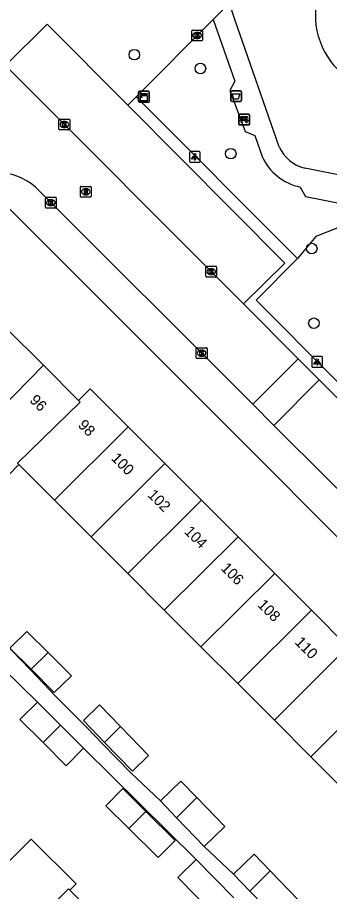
# Model space of a CAD drawing. Extents: x 159961 to 160856, y 382704 to 383353.
# Drawn here: x 160252.4 to 160281.3, y 383169.2 to 383250.2 of the extents above; entities that cross this region are included whole.
import ezdxf

# ---------------------------------------------------------------- set-up
doc = ezdxf.new("R2010")
doc.units = 0
for name, color, linetype in [('IMGEO_Afvalbak', 7, 'Continuous'), ('IMGEO_Bank', 7, 'Continuous'), ('IMGEO_Boom', 7, 'Continuous'), ('IMGEO_Groenvoorziening', 7, 'Continuous'), ('IMGEO_Kast', 7, 'Continuous'), ('IMGEO_Kolk', 7, 'Continuous'), ('IMGEO_Lichtpunt', 7, 'Continuous'), ('IMGEO_Pand', 7, 'Continuous'), ('IMGEO_Pand_nummerreeks', 7, 'Continuous'), ('IMGEO_Rijbaan_lokaal_open', 7, 'Continuous'), ('IMGEO_Rioolput', 7, 'Continuous'), ('IMGEO_Voetpad_halfverhard', 7, 'Continuous'), ('IMGEO_Voetpad_open', 7, 'Continuous')]:
    doc.layers.add(name, color=color, linetype=linetype)

msp = doc.modelspace()

# ---------------------------------------------------------------- linework, layer by layer
at = {"layer": 'IMGEO_Afvalbak'}
for p, q in [((160272.143, 383242.478), (160272.143, 383243.278)), ((160272.143, 383243.278), (160272.143, 383242.478)), ((160272.243, 383243.378), (160273.033, 383243.378)), ((160273.033, 383243.378), (160272.243, 383243.378)), ((160273.133, 383243.278), (160273.133, 383242.478)), ((160273.133, 383242.478), (160273.133, 383243.278)), ((160273.033, 383242.378), (160272.243, 383242.378)), ((160272.243, 383242.378), (160273.033, 383242.378))]:
    msp.add_line(p, q, dxfattribs=at)
msp.add_lwpolyline([(160272.286, 383243.092), (160272.99, 383243.092), (160272.841, 383242.622), (160272.435, 383242.622), (160272.286, 383243.092)], dxfattribs=at)
for centre, start, end in [((160272.243, 383243.278), 90, 180), ((160272.243, 383243.278), 90, 180), ((160273.033, 383243.278), 0, 90), ((160273.033, 383243.278), 360, 90), ((160272.243, 383242.478), 180, 270), ((160272.243, 383242.478), 180, 270), ((160273.033, 383242.478), 270, 0), ((160273.033, 383242.478), 270, 0)]:
    msp.add_arc(centre, 0.1, start, end, dxfattribs=at)
at = {"layer": 'IMGEO_Bank'}
for p, q in [((160272.884, 383240.291), (160272.884, 383241.132)), ((160272.884, 383241.132), (160272.884, 383240.291)), ((160272.959, 383241.216), (160273.8, 383241.216)), ((160273.8, 383241.216), (160272.959, 383241.216)), ((160273.581, 383240.614), (160273.188, 383240.614)), ((160273.193, 383240.722), (160273.193, 383240.828)), ((160273.237, 383240.828), (160273.237, 383240.722)), ((160273.525, 383240.834), (160273.243, 383240.834)), ((160273.243, 383240.716), (160273.525, 383240.716)), ((160273.531, 383240.722), (160273.531, 383240.828)), ((160273.575, 383240.828), (160273.575, 383240.722)), ((160273.884, 383241.141), (160273.884, 383240.3)), ((160273.884, 383240.3), (160273.884, 383241.141)), ((160273.809, 383240.216), (160272.968, 383240.216)), ((160272.968, 383240.216), (160273.809, 383240.216))]:
    msp.add_line(p, q, dxfattribs=at)
for points in [[(160273.131, 383240.614), (160272.989, 383240.614), (160273.101, 383240.716), (160273.187, 383240.716)], [(160273.187, 383240.834), (160273.101, 383240.834), (160273.101, 383240.995), (160273.664, 383240.995), (160273.664, 383240.834), (160273.581, 383240.834)], [(160273.181, 383240.607), (160273.181, 383240.4), (160273.138, 383240.4), (160273.138, 383240.607)], [(160273.581, 383240.716), (160273.664, 383240.716), (160273.776, 383240.614), (160273.637, 383240.614)], [(160273.631, 383240.607), (160273.631, 383240.4), (160273.587, 383240.4), (160273.587, 383240.607)]]:
    msp.add_lwpolyline(points, dxfattribs=at)
for centre, radius, start, end in [((160272.962, 383241.138), 0.0779, 92.4484, 184.28452), ((160272.962, 383241.138), 0.0779, 92.4484, 184.28452), ((160273.131, 383240.607), 0.00671, 2.89567, 87.10433), ((160273.188, 383240.607), 0.00671, 92.89567, 177.10433), ((160273.186, 383240.827), 0.00671, 2.89567, 87.10433), ((160273.186, 383240.723), 0.00671, 272.89567, 357.10433), ((160273.243, 383240.827), 0.00671, 92.89567, 177.10433), ((160273.243, 383240.723), 0.00671, 182.89567, 267.10433), ((160273.525, 383240.827), 0.00671, 2.89567, 87.10433), ((160273.525, 383240.723), 0.00671, 272.89567, 357.10433), ((160273.582, 383240.827), 0.00671, 92.89567, 177.10433), ((160273.582, 383240.723), 0.00671, 182.89567, 267.10433), ((160273.58, 383240.607), 0.00671, 2.89567, 87.10433), ((160273.637, 383240.607), 0.00671, 92.89567, 177.10433), ((160273.806, 383241.138), 0.0779, 2.4484, 94.28452), ((160273.806, 383241.138), 0.0779, 2.4484, 94.28452), ((160272.962, 383240.294), 0.0779, 182.4484, 274.28452), ((160272.962, 383240.294), 0.0779, 182.4484, 274.28452), ((160273.806, 383240.294), 0.0779, 272.4484, 4.28452), ((160273.806, 383240.294), 0.0779, 272.4484, 4.28452)]:
    msp.add_arc(centre, radius, start, end, dxfattribs=at)
at = {"layer": 'IMGEO_Boom'}
for centre in [(160263.203, 383246.727), (160269.328, 383245.448), (160272.145, 383237.557), (160279.654, 383228.768), (160279.85, 383221.854)]:
    msp.add_circle(centre, 0.489, dxfattribs=at)
at = {"layer": 'IMGEO_Groenvoorziening'}
msp.add_lwpolyline([(160285.997, 383232.224), (160280.025, 383229.888), (160278.328, 383227.84)], dxfattribs=at)
for centre, radius, start, end in [((160287.131, 383250.392), 7.145, 147.27915, 183.14491), ((160287.123, 383250.395), 7.137, 183.16921, 316.8877)]:
    msp.add_arc(centre, radius, start, end, dxfattribs=at)
at = {"layer": 'IMGEO_Kast'}
for p, q in [((160263.593, 383242.41), (160263.593, 383243.251)), ((160263.593, 383243.251), (160263.593, 383242.41)), ((160263.668, 383243.335), (160264.509, 383243.335)), ((160264.509, 383243.335), (160263.668, 383243.335)), ((160264.593, 383243.26), (160264.593, 383242.419)), ((160264.593, 383242.419), (160264.593, 383243.26)), ((160264.518, 383242.335), (160263.677, 383242.335)), ((160263.677, 383242.335), (160264.518, 383242.335))]:
    msp.add_line(p, q, dxfattribs=at)
for points in [[(160263.788, 383243.125), (160264.388, 383243.125), (160264.388, 383243.04), (160263.788, 383243.04), (160263.788, 383243.125)], [(160263.788, 383242.95), (160264.388, 383242.95), (160264.388, 383242.461), (160263.788, 383242.461), (160263.788, 383242.95)]]:
    msp.add_lwpolyline(points, dxfattribs=at)
msp.add_circle((160263.872, 383242.799), 0.0377, dxfattribs=at)
for centre, start, end in [((160263.671, 383243.257), 92.4484, 184.28452), ((160263.671, 383243.257), 92.4484, 184.28452), ((160264.515, 383243.257), 2.4484, 94.28452), ((160264.515, 383243.257), 2.4484, 94.28452), ((160263.671, 383242.413), 182.4484, 274.28452), ((160263.671, 383242.413), 182.4484, 274.28452), ((160264.515, 383242.413), 272.4484, 4.28452), ((160264.515, 383242.413), 272.4484, 4.28452)]:
    msp.add_arc(centre, 0.0779, start, end, dxfattribs=at)
at = {"layer": 'IMGEO_Kolk'}
for p, q in [((160268.527, 383248.082), (160268.527, 383248.934)), ((160268.602, 383249.008), (160269.454, 383249.008)), ((160269.015, 383248.788), (160269.04, 383248.788)), ((160269.528, 383248.934), (160269.528, 383248.082)), ((160269.454, 383248.008), (160268.602, 383248.008)), ((160269.038, 383248.228), (160269.013, 383248.228)), ((160256.215, 383239.835), (160256.215, 383240.687)), ((160256.29, 383240.761), (160257.142, 383240.761)), ((160256.703, 383240.541), (160256.728, 383240.541)), ((160257.216, 383240.687), (160257.216, 383239.835)), ((160257.142, 383239.761), (160256.29, 383239.761)), ((160256.726, 383239.981), (160256.701, 383239.981)), ((160254.962, 383232.6), (160254.962, 383233.452)), ((160255.037, 383233.526), (160255.889, 383233.526)), ((160255.45, 383233.306), (160255.475, 383233.306)), ((160255.963, 383233.452), (160255.963, 383232.6)), ((160255.889, 383232.526), (160255.037, 383232.526)), ((160255.473, 383232.746), (160255.448, 383232.746)), ((160269.831, 383226.199), (160269.831, 383227.051)), ((160269.906, 383227.125), (160270.758, 383227.125)), ((160270.319, 383226.905), (160270.344, 383226.905)), ((160270.832, 383227.051), (160270.832, 383226.199)), ((160270.758, 383226.125), (160269.906, 383226.125)), ((160270.342, 383226.345), (160270.317, 383226.345)), ((160268.943, 383218.658), (160268.943, 383219.51)), ((160269.018, 383219.584), (160269.87, 383219.584)), ((160269.944, 383219.51), (160269.944, 383218.658)), ((160269.454, 383218.804), (160269.429, 383218.804)), ((160269.431, 383219.364), (160269.456, 383219.364)), ((160269.87, 383218.584), (160269.018, 383218.584))]:
    msp.add_line(p, q, dxfattribs=at)
for points in [[(160268.527, 383248.082), (160268.527, 383248.934)], [(160268.602, 383249.008), (160269.454, 383249.008)], [(160268.848, 383248.708), (160268.971, 383248.708), (160268.971, 383248.557), (160269.101, 383248.708), (160269.265, 383248.708), (160269.119, 383248.557), (160269.272, 383248.308), (160269.12, 383248.308), (160269.035, 383248.472), (160268.971, 383248.405), (160268.971, 383248.308), (160268.848, 383248.308), (160268.848, 383248.708)], [(160269.528, 383248.934), (160269.528, 383248.082)], [(160269.454, 383248.008), (160268.602, 383248.008)], [(160256.215, 383239.835), (160256.215, 383240.687)], [(160256.29, 383240.761), (160257.142, 383240.761)], [(160257.216, 383240.687), (160257.216, 383239.835)], [(160257.142, 383239.761), (160256.29, 383239.761)], [(160256.536, 383240.461), (160256.659, 383240.461), (160256.659, 383240.31), (160256.789, 383240.461), (160256.953, 383240.461), (160256.807, 383240.31), (160256.96, 383240.061), (160256.808, 383240.061), (160256.723, 383240.225), (160256.659, 383240.158), (160256.659, 383240.061), (160256.536, 383240.061), (160256.536, 383240.461)], [(160254.962, 383232.6), (160254.962, 383233.452)], [(160255.037, 383233.526), (160255.889, 383233.526)], [(160255.283, 383233.226), (160255.406, 383233.226), (160255.406, 383233.075), (160255.536, 383233.226), (160255.7, 383233.226), (160255.554, 383233.075), (160255.707, 383232.826), (160255.555, 383232.826), (160255.47, 383232.99), (160255.406, 383232.923), (160255.406, 383232.826), (160255.283, 383232.826), (160255.283, 383233.226)], [(160255.963, 383233.452), (160255.963, 383232.6)], [(160255.889, 383232.526), (160255.037, 383232.526)], [(160269.831, 383226.199), (160269.831, 383227.051)], [(160269.906, 383227.125), (160270.758, 383227.125)], [(160270.152, 383226.825), (160270.275, 383226.825), (160270.275, 383226.674), (160270.405, 383226.825), (160270.569, 383226.825), (160270.423, 383226.674), (160270.576, 383226.425), (160270.424, 383226.425), (160270.339, 383226.589), (160270.275, 383226.522), (160270.275, 383226.425), (160270.152, 383226.425), (160270.152, 383226.825)], [(160270.832, 383227.051), (160270.832, 383226.199)], [(160270.758, 383226.125), (160269.906, 383226.125)], [(160268.943, 383218.658), (160268.943, 383219.51)], [(160269.018, 383219.584), (160269.87, 383219.584)], [(160269.944, 383219.51), (160269.944, 383218.658)], [(160269.264, 383219.284), (160269.387, 383219.284), (160269.387, 383219.133), (160269.517, 383219.284), (160269.681, 383219.284), (160269.535, 383219.133), (160269.688, 383218.884), (160269.536, 383218.884), (160269.451, 383219.048), (160269.387, 383218.981), (160269.387, 383218.884), (160269.264, 383218.884), (160269.264, 383219.284)], [(160269.87, 383218.584), (160269.018, 383218.584)]]:
    msp.add_lwpolyline(points, dxfattribs=at)
for centre, start, end in [((160268.604, 383248.932), 91.55205, 178.44795), ((160268.604, 383248.932), 91.55205, 178.44795), ((160269.452, 383248.932), 1.55205, 88.44795), ((160269.452, 383248.932), 1.55205, 88.44795), ((160268.604, 383248.084), 181.55205, 268.44795), ((160268.604, 383248.084), 181.55205, 268.44795), ((160269.452, 383248.084), 271.55205, 358.44795), ((160269.452, 383248.084), 271.55205, 358.44795), ((160256.292, 383240.685), 91.55205, 178.44795), ((160256.292, 383240.685), 91.55205, 178.44795), ((160257.14, 383240.685), 1.55205, 88.44795), ((160257.14, 383240.685), 1.55205, 88.44795), ((160256.292, 383239.837), 181.55205, 268.44795), ((160256.292, 383239.837), 181.55205, 268.44795), ((160257.14, 383239.837), 271.55205, 358.44795), ((160257.14, 383239.837), 271.55205, 358.44795), ((160255.039, 383233.45), 91.55205, 178.44795), ((160255.039, 383233.45), 91.55205, 178.44795), ((160255.887, 383233.45), 1.55205, 88.44795), ((160255.887, 383233.45), 1.55205, 88.44795), ((160255.039, 383232.602), 181.55205, 268.44795), ((160255.039, 383232.602), 181.55205, 268.44795), ((160255.887, 383232.602), 271.55205, 358.44795), ((160255.887, 383232.602), 271.55205, 358.44795), ((160269.908, 383227.049), 91.55205, 178.44795), ((160269.908, 383227.049), 91.55205, 178.44795), ((160270.756, 383227.049), 1.55205, 88.44795), ((160270.756, 383227.049), 1.55205, 88.44795), ((160269.908, 383226.201), 181.55205, 268.44795), ((160269.908, 383226.201), 181.55205, 268.44795), ((160270.756, 383226.201), 271.55205, 358.44795), ((160270.756, 383226.201), 271.55205, 358.44795), ((160269.02, 383219.508), 91.55205, 178.44795), ((160269.02, 383219.508), 91.55205, 178.44795), ((160269.868, 383219.508), 1.55205, 88.44795), ((160269.868, 383219.508), 1.55205, 88.44795), ((160269.02, 383218.66), 181.55205, 268.44795), ((160269.02, 383218.66), 181.55205, 268.44795), ((160269.868, 383218.66), 271.55205, 358.44795), ((160269.868, 383218.66), 271.55205, 358.44795)]:
    msp.add_arc(centre, 0.0765, start, end, dxfattribs=at)
for centre, major_axis, ratio, start_param, end_param in [((160269.014, 383248.508), (-0.387, 0.002), 0.722429, 4.712389, 7.853982), ((160269.039, 383248.508), (-0.39, 0.002), 0.717154, 1.570796, 4.712389), ((160256.702, 383240.261), (-0.387, 0.002), 0.722429, 4.712389, 7.853982), ((160256.727, 383240.261), (-0.39, 0.002), 0.717154, 1.570796, 4.712389), ((160255.449, 383233.026), (-0.387, 0.002), 0.722429, 4.712389, 7.853982), ((160255.474, 383233.026), (-0.39, 0.002), 0.717154, 1.570796, 4.712389), ((160270.318, 383226.625), (-0.387, 0.002), 0.722429, 4.712389, 7.853982), ((160270.343, 383226.625), (-0.39, 0.002), 0.717154, 1.570796, 4.712389), ((160269.43, 383219.084), (-0.387, 0.002), 0.722429, 4.712389, 7.853982), ((160269.455, 383219.084), (-0.39, 0.002), 0.717154, 1.570796, 4.712389)]:
    msp.add_ellipse(centre, major_axis=major_axis, ratio=ratio, start_param=start_param, end_param=end_param, dxfattribs=at)
at = {"layer": 'IMGEO_Lichtpunt'}
for p, q in [((160268.311, 383237.674), (160268.311, 383236.867)), ((160268.311, 383237.674), (160268.311, 383236.867)), ((160269.213, 383237.769), (160268.405, 383237.769)), ((160269.213, 383237.769), (160268.405, 383237.769)), ((160269.307, 383236.867), (160269.307, 383237.674)), ((160269.307, 383236.867), (160269.307, 383237.674)), ((160268.405, 383236.773), (160269.213, 383236.773)), ((160268.405, 383236.773), (160269.213, 383236.773)), ((160279.668, 383218.671), (160279.668, 383217.864)), ((160279.668, 383218.671), (160279.668, 383217.864)), ((160280.57, 383218.766), (160279.762, 383218.766)), ((160280.57, 383218.766), (160279.762, 383218.766)), ((160280.664, 383217.864), (160280.664, 383218.671)), ((160280.664, 383217.864), (160280.664, 383218.671)), ((160279.762, 383217.77), (160280.57, 383217.77)), ((160279.762, 383217.77), (160280.57, 383217.77))]:
    msp.add_line(p, q, dxfattribs=at)
for points in [[(160268.685, 383237.338), (160268.724, 383237.31), (160268.536, 383237.048), (160268.498, 383237.075), (160268.685, 383237.338)], [(160268.787, 383237.29), (160268.834, 383237.29), (160268.834, 383236.968), (160268.787, 383236.968), (160268.787, 383237.29)], [(160268.897, 383237.31), (160268.935, 383237.337), (160269.122, 383237.075), (160269.083, 383237.047), (160268.897, 383237.31)], [(160280.042, 383218.335), (160280.081, 383218.307), (160279.893, 383218.045), (160279.855, 383218.072), (160280.042, 383218.335)], [(160280.144, 383218.287), (160280.191, 383218.287), (160280.191, 383217.965), (160280.144, 383217.965), (160280.144, 383218.287)], [(160280.254, 383218.307), (160280.292, 383218.334), (160280.479, 383218.072), (160280.44, 383218.044), (160280.254, 383218.307)]]:
    msp.add_lwpolyline(points, dxfattribs=at)
for centre in [(160268.81, 383237.472), (160280.167, 383218.469)]:
    msp.add_circle(centre, 0.0994, dxfattribs=at)
for centre, start, end in [((160268.405, 383237.674), 90, 180), ((160268.405, 383237.674), 90, 180), ((160269.213, 383237.674), 0, 90), ((160269.213, 383237.674), 0, 90), ((160268.405, 383236.867), 180, 270), ((160268.405, 383236.867), 180, 270), ((160269.213, 383236.867), 270, 0), ((160269.213, 383236.867), 270, 360), ((160279.762, 383218.671), 90, 180), ((160279.762, 383218.671), 90, 180), ((160280.57, 383218.671), 0, 90), ((160280.57, 383218.671), 0, 90), ((160279.762, 383217.864), 180, 270), ((160279.762, 383217.864), 180, 270), ((160280.57, 383217.864), 270, 0), ((160280.57, 383217.864), 270, 360)]:
    msp.add_arc(centre, 0.0946, start, end, dxfattribs=at)
at = {"layer": 'IMGEO_Pand'}
for points in [[(160251.376, 383221.346), (160254.768, 383217.955)], [(160254.768, 383217.955), (160248.073, 383211.16)], [(160254.768, 383217.955), (160258.038, 383214.687)], [(160258.038, 383214.687), (160259.123, 383215.772), (160259.266, 383215.629), (160262.645, 383212.251)], [(160258.038, 383214.687), (160258.171, 383214.555), (160252.385, 383208.879), (160252.505, 383208.759)], [(160255.793, 383205.472), (160262.645, 383212.251)], [(160262.645, 383212.251), (160266.045, 383208.852)], [(160252.505, 383208.759), (160251.49, 383207.744), (160251.36, 383207.874), (160248.073, 383211.16)], [(160255.793, 383205.472), (160252.505, 383208.759)], [(160266.045, 383208.852), (160259.196, 383202.07)], [(160266.045, 383208.852), (160269.431, 383205.467)], [(160259.196, 383202.07), (160255.793, 383205.472)], [(160262.586, 383198.682), (160269.431, 383205.467)], [(160269.431, 383205.467), (160272.824, 383202.075)], [(160262.586, 383198.682), (160259.196, 383202.07)], [(160272.824, 383202.075), (160265.982, 383195.287)], [(160272.824, 383202.075), (160276.219, 383198.683)], [(160265.982, 383195.287), (160262.586, 383198.682)], [(160269.378, 383191.892), (160276.219, 383198.683)], [(160276.219, 383198.683), (160279.626, 383195.277)], [(160269.378, 383191.892), (160265.982, 383195.287)], [(160279.626, 383195.277), (160272.788, 383188.483)], [(160279.626, 383195.277), (160283.011, 383191.893)], [(160255.205, 383191.366), (160253.25, 383193.306), (160251.653, 383191.764), (160253.629, 383189.804)], [(160272.788, 383188.483), (160269.378, 383191.892)], [(160276.184, 383185.088), (160283.011, 383191.893)], [(160255.205, 383191.366), (160253.629, 383189.804)], [(160253.629, 383189.804), (160255.785, 383187.665), (160257.382, 383189.207), (160255.205, 383191.366)], [(160276.184, 383185.088), (160272.788, 383188.483)], [(160279.58, 383181.693), (160286.405, 383188.5)], [(160254.739, 383183.011), (160252.602, 383185.148), (160254.223, 383186.771)], [(160254.223, 383186.771), (160256.361, 383184.634)], [(160261.917, 383184.502), (160259.976, 383186.513), (160258.478, 383185.066), (160260.448, 383183.026)], [(160254.739, 383183.011), (160256.361, 383184.634)], [(160256.361, 383184.634), (160258.499, 383182.497)], [(160279.58, 383181.693), (160276.184, 383185.088)], [(160261.917, 383184.502), (160260.448, 383183.026)], [(160260.448, 383183.026), (160263.024, 383180.358), (160264.522, 383181.804), (160261.917, 383184.502)], [(160258.499, 383182.497), (160256.877, 383180.874), (160254.739, 383183.011)], [(160282.977, 383178.298), (160279.58, 383181.693)], [(160265.615, 383177.606), (160267.528, 383179.453), (160269.001, 383177.928)], [(160262.684, 383175.052), (160260.551, 383177.166), (160262.125, 383178.755), (160264.263, 383176.637)], [(160267.117, 383176.05), (160265.615, 383177.606)], [(160267.117, 383176.05), (160269.001, 383177.928)], [(160269.001, 383177.928), (160271.586, 383175.25), (160269.673, 383173.403)], [(160264.263, 383176.637), (160266.975, 383173.95), (160265.401, 383172.361), (160262.684, 383175.052)], [(160262.684, 383175.052), (160262.729, 383175.097), (160264.263, 383176.637)], [(160269.673, 383173.403), (160267.117, 383176.05)], [(160257.229, 383169.335), (160257.806, 383169.916), (160253.635, 383174.066), (160251.27, 383171.69)], [(160272.408, 383170.816), (160274.321, 383172.663), (160275.799, 383171.132)], [(160270.751, 383166.941), (160267.248, 383170.51), (160268.949, 383172.18)], [(160272.434, 383168.63), (160268.949, 383172.18)], [(160273.917, 383169.253), (160275.799, 383171.132)], [(160275.799, 383171.132), (160278.379, 383168.46), (160276.466, 383166.613)], [(160273.917, 383169.253), (160272.408, 383170.816)], [(160257.229, 383169.335), (160257.106, 383169.457), (160255.319, 383167.661), (160249.611, 383161.924)], [(160259.358, 383163.642), (160261.146, 383165.438), (160257.229, 383169.335)], [(160276.466, 383166.613), (160273.917, 383169.253)]]:
    msp.add_lwpolyline(points, dxfattribs=at)
at = {"layer": 'IMGEO_Rijbaan_lokaal_open'}
for points in [[(160273.314, 383223.64), (160251.269, 383245.72)], [(160274.183, 383214.356), (160254.041, 383234.442)], [(160278.381, 383218.565), (160273.314, 383223.64)], [(160274.183, 383214.356), (160278.381, 383218.565)], [(160278.381, 383218.565), (160280.345, 383216.598)], [(160280.345, 383216.598), (160276.151, 383212.393)], [(160290.422, 383207.847), (160289.751, 383207.177), (160280.345, 383216.598)], [(160276.151, 383212.393), (160274.183, 383214.356)], [(160286.322, 383202.25), (160276.151, 383212.393)]]:
    msp.add_lwpolyline(points, dxfattribs=at)
msp.add_arc((160250.491, 383230.548), 5.269, 47.64658, 89.62446, dxfattribs=at)
at = {"layer": 'IMGEO_Rioolput'}
for p, q in [((160258.203, 383233.603), (160258.203, 383234.455)), ((160258.278, 383234.529), (160259.13, 383234.529)), ((160258.691, 383234.309), (160258.716, 383234.309)), ((160259.204, 383234.455), (160259.204, 383233.603)), ((160259.13, 383233.529), (160258.278, 383233.529)), ((160258.714, 383233.749), (160258.689, 383233.749))]:
    msp.add_line(p, q, dxfattribs=at)
for points in [[(160258.203, 383233.603), (160258.203, 383234.455)], [(160258.278, 383234.529), (160259.13, 383234.529)], [(160258.792, 383234.227), (160258.54, 383234.229), (160258.54, 383233.829)], [(160258.54, 383233.829), (160258.664, 383233.829), (160258.664, 383233.991), (160258.675, 383233.991)], [(160258.718, 383234.148), (160258.664, 383234.148), (160258.664, 383234.067)], [(160258.664, 383234.067), (160258.716, 383234.067)], [(160259.204, 383234.455), (160259.204, 383233.603)], [(160259.13, 383233.529), (160258.278, 383233.529)], [(160258.722, 383233.962), (160258.793, 383233.829), (160258.933, 383233.829), (160258.868, 383233.955)]]:
    msp.add_lwpolyline(points, dxfattribs=at)
for centre, radius, start, end in [((160258.28, 383234.453), 0.0765, 91.55205, 178.44795), ((160258.28, 383234.453), 0.0765, 91.55205, 178.44795), ((160258.674, 383233.938), 0.0533, 26.02933, 88.69889), ((160258.7, 383234.256), 0.19, 274.7715, 282.96867), ((160258.724, 383234.052), 0.0964, 77.00612, 93.18647), ((160258.738, 383234.109), 0.0378, 276.66336, 79.67722), ((160258.791, 383234.117), 0.109, 350.36119, 89.41601), ((160258.789, 383234.117), 0.112, 277.58423, 350.98172), ((160258.773, 383233.902), 0.108, 29.51342, 73.79051), ((160259.128, 383234.453), 0.0765, 1.55205, 88.44795), ((160259.128, 383234.453), 0.0765, 1.55205, 88.44795), ((160258.28, 383233.605), 0.0765, 181.55205, 268.44795), ((160258.28, 383233.605), 0.0765, 181.55205, 268.44795), ((160259.128, 383233.605), 0.0765, 271.55205, 358.44795), ((160259.128, 383233.605), 0.0765, 271.55205, 358.44795)]:
    msp.add_arc(centre, radius, start, end, dxfattribs=at)
for centre, major_axis, ratio, start_param, end_param in [((160258.69, 383234.029), (-0.387, 0.002), 0.722429, 4.712389, 7.853982), ((160258.715, 383234.029), (-0.39, 0.002), 0.717154, 1.570796, 4.712389)]:
    msp.add_ellipse(centre, major_axis=major_axis, ratio=ratio, start_param=start_param, end_param=end_param, dxfattribs=at)
at = {"layer": 'IMGEO_Voetpad_halfverhard'}
for points in [[(160276.634, 383238.204), (160272.512, 383250), (160272.022, 383251.508)], [(160270.515, 383250), (160272.534, 383244.272), (160272.06, 383243.407), (160273.476, 383239.6), (160274.362, 383239.243), (160275.044, 383237.308)], [(160288.17, 383234.406), (160279.001, 383236.208)], [(160278.577, 383234.468), (160279.077, 383233.58), (160285.997, 383232.224)]]:
    msp.add_lwpolyline(points, dxfattribs=at)
for centre, radius, start, end in [((160279.934, 383239.716), 3.63, 204.61665, 255.10406), ((160279.596, 383239.353), 4.99, 204.19204, 258.21988)]:
    msp.add_arc(centre, radius, start, end, dxfattribs=at)
at = {"layer": 'IMGEO_Voetpad_open'}
for points in [[(160270.515, 383250), (160272.022, 383251.508)], [(160251.269, 383245.72), (160255.124, 383249.551), (160262.591, 383242.059)], [(160263.358, 383242.823), (160270.515, 383250)], [(160262.591, 383242.059), (160263.358, 383242.823)], [(160278.328, 383227.84), (160263.358, 383242.823)], [(160262.591, 383242.059), (160277.168, 383227.432), (160273.314, 383223.64)], [(160305.394, 383178.694), (160250.238, 383233.806)], [(160289.193, 383212.605), (160290.507, 383211.188), (160288.878, 383209.566), (160274.502, 383223.996), (160278.328, 383227.84)], [(160265.615, 383177.606), (160262.867, 383180.207), (160260.294, 383182.872), (160258.809, 383184.41), (160255.94, 383187.294), (160253.572, 383189.747), (160251.882, 383191.497), (160249.249, 383194.103), (160249.063, 383193.915), (160246.587, 383196.364), (160244.715, 383198.214), (160242.367, 383200.543), (160241.397, 383199.562), (160238.799, 383202.131), (160237.049, 383203.862), (160234.315, 383206.757)], [(160254.223, 383186.771), (160251.039, 383189.875)], [(160268.949, 383172.18), (160258.499, 383182.497)], [(160272.408, 383170.816), (160269.673, 383173.403)]]:
    msp.add_lwpolyline(points, dxfattribs=at)

# ---------------------------------------------------------------- texts
at = {"layer": 'IMGEO_Pand_nummerreeks'}
for s, rotation, p in [('96', 315.01135, (160253.433, 383214.652)), ('98', 315.01135, (160257.919, 383212.339)), ('100', 315.01013, (160260.988, 383209.27)), ('102', 315.01013, (160264.378, 383205.881)), ('104', 315.01013, (160267.773, 383202.487)), ('106', 315.01013, (160271.168, 383199.094)), ('108', 315.01013, (160274.565, 383195.698)), ('110', 315.01013, (160278.023, 383192.242))]:
    msp.add_text(s, height=1, rotation=rotation, dxfattribs=at).set_placement(p)

doc.saveas('drawing.dxf')
